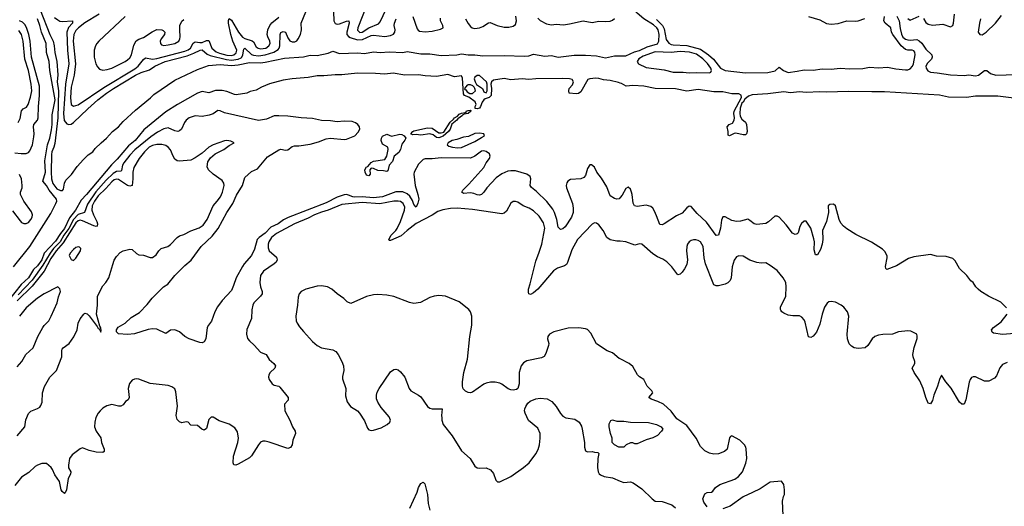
# Model space of a CAD drawing. Header units: inches. Extents: x 1771504 to 1971212, y 471788 to 643615.
# Tile 515 of 587: x 1874673 to 1883406, y 630844 to 635161. Entities that reach past the tile are written whole.
import ezdxf

# ---------------------------------------------------------------- set-up
doc = ezdxf.new("R2010")
doc.units = ezdxf.units.IN
doc.header["$MEASUREMENT"] = 0
doc.layers.add('B8673', color=7, linetype='Continuous')
doc.layers.add('B8683', color=7, linetype='Continuous')

msp = doc.modelspace()

# ---------------------------------------------------------------- linework, layer by layer
at = {"layer": 'B8673', "color": 5}
for points, elevation in [([(1877452.8, 635310), (1877458.8, 635150), (1877470, 635127.9), (1877490, 635121), (1877510, 635123.1), (1877570, 635148.6), (1877592.1, 635152.1), (1877596.4, 635130), (1877575.3, 635050), (1877575.8, 635030), (1877590, 635011.8), (1877603.3, 635003.3), (1877670, 634981.8), (1877714.2, 634985.8), (1877790, 635021.1), (1877810, 635024.6), (1877910, 635011), (1877960.4, 635019.6), (1877988.6, 635031.4), (1878000.2, 635050), (1878003.9, 635070), (1877995.3, 635110), (1877996.4, 635130), (1878012.5, 635170)], 260), ([(1877742.7, 635270), (1877670.6, 635090), (1877670, 635068.9), (1877690, 635047.5), (1877710, 635050.1), (1877770, 635087.5), (1877855.9, 635124.1), (1877870, 635140.9), (1877924.3, 635255.7)], 280), ([(1874616.9, 632970), (1874764.1, 633150), (1874950, 633442.3), (1874994.7, 633530), (1875002.4, 633550), (1874997.9, 633570), (1874933.9, 633650), (1874909.4, 633690), (1874877.6, 633730), (1874901, 633810), (1874896.4, 633910), (1874919.1, 634050), (1874940.4, 634110), (1874955, 634185), (1874960.2, 634230), (1874961.4, 634318.6), (1874986.9, 634450), (1874939.8, 634710), (1874934, 634790), (1874911.5, 634870), (1874908.7, 634950), (1874865.3, 635050), (1874852.8, 635110), (1874830.8, 635170)], 240), ([(1874855.2, 635250), (1874940.1, 635030), (1874969.4, 634970), (1874979.1, 634930), (1874983, 634870), (1875003.5, 634790), (1875010.7, 634670.7), (1875004.5, 634610), (1875018.4, 634530), (1875010.5, 634290), (1874983.3, 634063.4), (1874975, 634030), (1874957.8, 633990), (1874953.9, 633966.1), (1874950.7, 633810), (1874954, 633750), (1874967.8, 633707.8), (1875001.5, 633661.5), (1875035.3, 633644.7), (1875053.1, 633646.9), (1875060.8, 633659.2), (1875068.8, 633711.2), (1875081, 633739), (1875132.4, 633787.6), (1875182.2, 633857.8), (1875237.9, 633922.1), (1875279, 633961), (1875321, 633990), (1875342.2, 634017.8), (1875394, 634070), (1875441.7, 634110), (1875497.3, 634170), (1875548.3, 634210), (1875590, 634256.6), (1875700.8, 634359.2), (1875833.3, 634466.7), (1875862.3, 634497.7), (1876050, 634625.6), (1876250, 634720.4), (1876346.4, 634753.6), (1876450, 634762.4), (1876550, 634755.3), (1876610, 634760.5), (1876710, 634780.5), (1876810, 634779.4), (1876850, 634783.3), (1877020.7, 634819.3), (1877190, 634831.6), (1877250, 634847.1), (1877310, 634844.6), (1877410, 634863.2), (1877450, 634881.8), (1877510, 634861.6), (1877670, 634867), (1877730, 634862.2), (1877810, 634876.4), (1877870, 634870.5), (1877950, 634876.4), (1878070, 634869), (1878110, 634879), (1878230, 634857), (1878310, 634856.9), (1878410, 634843.9), (1878550, 634849.1), (1878590, 634859.1), (1878650, 634848.2), (1878710, 634848.6), (1878781.9, 634841.9), (1878970, 634842.6), (1879150, 634837.3), (1879190, 634841), (1879230, 634856.5), (1879330, 634836.6), (1879390, 634843.1), (1879450, 634829.4), (1879590, 634845.2), (1879690, 634845.3), (1879790, 634839.8), (1879870, 634823.5), (1879950, 634840.5), (1880000, 634841.1)], 240), ([(1874981.6, 635181.6), (1875010, 635158.4), (1875030, 635149.3), (1875050, 635145.1), (1875142, 635150), (1875140.2, 635130), (1875106.8, 635093.2), (1875092.1, 635050), (1875097.3, 634890), (1875109.2, 634770), (1875078.1, 634590), (1875060.9, 634330), (1875066.9, 634266.9), (1875090, 634236.5), (1875110, 634231.1), (1875130, 634235.6), (1875150, 634248.3), (1875275.7, 634370), (1875366.7, 634450), (1875444.2, 634510), (1875504.9, 634550), (1875700.7, 634670), (1875750, 634692.9), (1875824.7, 634715.3), (1875872.8, 634750), (1875963.5, 634790), (1876158.7, 634841.3), (1876216.8, 634863.2), (1876272.1, 634892.1), (1876292.5, 634892.5), (1876335.8, 634855.8), (1876362.8, 634842.8), (1876507, 634807), (1876550, 634801.3), (1876609.8, 634810), (1876636.9, 634823.1), (1876644.2, 634830), (1876651.6, 634850), (1876659.8, 634900.2), (1876670, 634908.4), (1876730, 634851.7), (1876745.6, 634845.6), (1876790, 634841.1), (1876850.2, 634849.8), (1876926.2, 634873.8), (1876964.1, 634895.9), (1876974, 634910), (1876979.7, 634930), (1876982.6, 635030), (1876990, 635046.7), (1877010, 635055.8), (1877030.3, 635050), (1877050, 634999.3), (1877070, 634974.9), (1877090, 634964.5), (1877114.1, 634965.9), (1877130, 634974.9), (1877142.8, 634990), (1877163.7, 635030), (1877171.1, 635070), (1877169.9, 635130), (1877210, 635231.5)], 260), ([(1875377.7, 635210), (1875250, 635133.1), (1875195.1, 635090), (1875170, 635064.5), (1875152.2, 635030), (1875147.1, 634970), (1875167.7, 634770), (1875155.1, 634670), (1875130, 634561.6), (1875122.4, 634470), (1875129.7, 634409.7), (1875150, 634394.2), (1875190, 634406.2), (1875419.6, 634560.4), (1875693.8, 634726.2), (1875724.3, 634750), (1875770, 634807.9), (1875790, 634823.1), (1875850, 634811.8), (1875890, 634816.1), (1876138.1, 634881.9), (1876166.2, 634893.8), (1876187.8, 634910), (1876210, 634953), (1876230, 634965.9), (1876270, 634958.8), (1876290, 634960.2), (1876330, 634977.9), (1876350, 634978), (1876377.4, 634910), (1876416.9, 634876.9), (1876444.2, 634864.2), (1876510, 634846.6), (1876550, 634844.4), (1876570.9, 634850), (1876593.1, 634866.9), (1876597.9, 634890), (1876563.5, 634970), (1876546.8, 635030), (1876525.9, 635130), (1876525, 635155), (1876530, 635172.9), (1876550, 635155.5), (1876612.9, 635050), (1876650, 635005.3), (1876670, 634993.3), (1876735, 634975), (1876745.1, 634965.1), (1876770, 634921), (1876787.3, 634907.3), (1876810, 634901.6), (1876855.4, 634910), (1876883.9, 634930), (1876893.6, 634950), (1876890.5, 634970), (1876872.5, 635010), (1876868.5, 635030), (1876874.6, 635070), (1876891.1, 635108.9), (1876910, 635133.4), (1876970, 635184.8)], 280), ([(1875607.1, 635190), (1875373.6, 634970), (1875357.8, 634950), (1875346, 634930), (1875333.6, 634890), (1875332.7, 634830), (1875349.1, 634769.1), (1875361.6, 634741.6), (1875381.9, 634721.9), (1875410, 634712.8), (1875450, 634718.5), (1875490, 634731.8), (1875608.2, 634790), (1875630, 634805), (1875650, 634823.5), (1875665.7, 634850), (1875685.6, 634934.4), (1875706.3, 634973.7), (1875730, 634988.4), (1875770, 635004.2), (1875846.7, 635053.3), (1875890, 635072.8), (1875932.4, 635072.4), (1875945.5, 635065.5), (1875959.7, 635050), (1875958, 635030), (1875928.5, 634991.5), (1875919.8, 634970), (1875920.6, 634950), (1875930, 634939.2), (1875952.3, 634932.3), (1875990, 634937.1), (1876048.2, 634950), (1876083.9, 634970), (1876093.9, 634990), (1876096, 635010), (1876091.9, 635071.9), (1876094.4, 635110), (1876110.7, 635149.3), (1876130, 635164.1)], 320), ([(1878161, 635190), (1878198.9, 635078.9), (1878206.8, 635066.8), (1878220.1, 635060.1), (1878270, 635054.2), (1878330, 635059.5), (1878403.8, 635076.2), (1878429.5, 635090), (1878425.1, 635110), (1878404.2, 635150), (1878404.6, 635175.4)], 260), ([(1878627.7, 635170), (1878650, 635127.2), (1878670, 635101.1), (1878685.3, 635090), (1878710, 635084.3), (1878751, 635089), (1878779.5, 635100.5), (1878830, 635133.4), (1878844.9, 635135.1), (1878909, 635109), (1878970, 635095.4), (1879010, 635094), (1879050, 635102.6), (1879070, 635119.6), (1879078.3, 635150), (1879072.5, 635192.5)], 260), ([(1879270, 635176), (1879290, 635154), (1879345.4, 635125.5), (1879390, 635116.3), (1879430, 635121.7), (1879496.1, 635116.1), (1879550, 635123.5), (1879670, 635150.1), (1879750, 635137), (1879810, 635146.7), (1879870, 635145.2), (1879910, 635149.4), (1879930, 635156.6), (1879948.9, 635171.1)], 260), ([(1874630, 633978.7), (1874686.3, 633973.7), (1874730, 633975.3), (1874750, 633983.8), (1874763.1, 633996.9), (1874785.4, 634050), (1874798.6, 634121.4), (1874800.8, 634150), (1874794.9, 634210), (1874798.1, 634230), (1874830, 634269.3), (1874836.7, 634290), (1874838.8, 634390), (1874849.9, 634489.9), (1874848.3, 634570), (1874778.3, 634830), (1874766.3, 634970), (1874754.2, 635030), (1874732.4, 635092.4), (1874718.7, 635118.7), (1874698.9, 635138.9), (1874672.3, 635152.3)], 260), ([(1874660.4, 634250), (1874675.6, 634284.4), (1874690, 634352.4), (1874704.7, 634370), (1874734.5, 634385.5), (1874748.2, 634410), (1874770, 634474.9), (1874779.6, 634530), (1874774.7, 634590), (1874751.4, 634710), (1874717.9, 634810), (1874704.4, 634970), (1874688.2, 635030), (1874664.6, 635064.6)], 280), ([(1880000, 634599.1), (1879984.4, 634604.4), (1879910, 634622.6), (1879850, 634627.9), (1879810, 634639.9), (1879782.7, 634642.7), (1879730, 634637.6), (1879710.9, 634629.1), (1879650, 634521), (1879630, 634505.3), (1879610, 634502.7), (1879547.6, 634510), (1879542.7, 634530), (1879545.8, 634550), (1879575.9, 634584.1), (1879584, 634610), (1879571.6, 634630), (1879550, 634637.4), (1879490, 634640.8), (1879250, 634637.8), (1879190, 634631.8), (1879130, 634637.9), (1879030, 634628.5), (1878970, 634640.7), (1878876.2, 634623.8), (1878856.4, 634610), (1878852.4, 634590), (1878857.8, 634550), (1878855.3, 634490), (1878835.8, 634470), (1878801.6, 634458.4), (1878790, 634449.9), (1878773.7, 634430), (1878761.3, 634390), (1878750, 634377.5), (1878729.9, 634369.9), (1878713.1, 634373.1), (1878713, 634390), (1878722, 634410), (1878713.4, 634433.4), (1878655.3, 634475.3), (1878618.2, 634490), (1878610, 634504), (1878601.8, 634641.8), (1878590, 634663.6), (1878530, 634654.8), (1878470, 634675.1), (1878370, 634656.7), (1878270, 634663.3), (1878210, 634672.1), (1878090, 634669.4), (1877985.8, 634685.8), (1877910, 634678.8), (1877830, 634685), (1877670, 634685.7), (1877530, 634671.1), (1877470, 634672.8), (1877370, 634663.1), (1877310, 634663), (1877231.2, 634648.8), (1877090, 634636.6), (1877010, 634624.8), (1876888.2, 634591.8), (1876817.6, 634562.4), (1876770, 634535.4), (1876716.7, 634523.3), (1876688, 634510), (1876594, 634494), (1876576.6, 634496.6), (1876510, 634525.6), (1876470, 634533.7), (1876410, 634532), (1876350, 634513.6), (1876290, 634522.7), (1876250, 634509.6), (1876071.5, 634410), (1875970, 634342.7), (1875774.6, 634185.4), (1875696.5, 634090), (1875638.2, 634041.8), (1875537.4, 633922.6), (1875486.6, 633873.4), (1875266.3, 633610), (1875218.5, 633561.5), (1875168.1, 633470), (1875116, 633404), (1875070.3, 633310), (1875034.8, 633265.2), (1874990, 633195.7), (1874890.9, 633089.1), (1874869.5, 633030), (1874830, 632979.1), (1874795.6, 632944.4), (1874752.1, 632870), (1874686.7, 632813.3), (1874572.7, 632670)], 240), ([(1880000, 633585.1), (1879990, 633572.3), (1879970, 633569.3), (1879950, 633576), (1879910, 633599.3), (1879879.7, 633679.7), (1879834, 633754), (1879793.1, 633810), (1879770, 633853.6), (1879745.5, 633874.5), (1879730, 633872.7), (1879710, 633840.9), (1879690, 633779.3), (1879677.5, 633762.5), (1879650, 633749.8), (1879556.9, 633743.1), (1879534, 633730), (1879525, 633715), (1879519.7, 633690), (1879521.6, 633670), (1879575.8, 633530), (1879582.4, 633490), (1879580.9, 633450), (1879568.5, 633410), (1879510, 633322.9), (1879490, 633307.3), (1879470, 633299.3), (1879450, 633322), (1879437.3, 633390), (1879417.4, 633450), (1879400.9, 633480.9), (1879347.5, 633547.5), (1879256.7, 633636.7), (1879211.8, 633671.8), (1879201.1, 633690), (1879205.6, 633750), (1879200.4, 633770), (1879169.5, 633790), (1879070, 633819.1), (1879030, 633821), (1879003, 633817), (1878950, 633795.1), (1878900.4, 633759.5), (1878817.1, 633670), (1878790.3, 633629.7), (1878770, 633609.6), (1878750, 633605.1), (1878730, 633607.6), (1878700.1, 633620.1), (1878670, 633625.1), (1878610, 633619.3), (1878594, 633630), (1878603.7, 633650), (1878657.4, 633702.6), (1878789.8, 633850), (1878810.8, 633890), (1878839.3, 633930), (1878846.2, 633950), (1878840.5, 633970), (1878810, 633993.3), (1878790, 633998.4), (1878770, 633994.5), (1878710.8, 633950), (1878670, 633934), (1878410, 633936.4), (1878330, 633928.1), (1878270, 633928.1), (1878250, 633920.8), (1878210, 633878.2), (1878172.1, 633810), (1878169.6, 633790), (1878181.4, 633690), (1878204.7, 633610), (1878211.6, 633570), (1878205, 633535), (1878190, 633498.4), (1878170, 633522.4), (1878157.6, 633557.6), (1878134.5, 633594.5), (1878110, 633616.3), (1878070, 633633.1), (1878010, 633633.6), (1877890, 633590.2), (1877810, 633582), (1877710, 633589.2), (1877646.7, 633586.7), (1877626.8, 633590), (1877590, 633605.5), (1877570, 633609.9), (1877550, 633608.3), (1877490, 633587.3), (1877390, 633536.5), (1877053.3, 633406.7), (1877013.6, 633386.4), (1876964.6, 633350), (1876900.3, 633319.7), (1876850, 633268.4), (1876795.8, 633230), (1876779.4, 633210), (1876754.8, 633125.2), (1876730.3, 633070), (1876664.1, 632995.9), (1876649.1, 632970.9), (1876592.4, 632870), (1876570, 632802), (1876550, 632759), (1876468.7, 632671.3), (1876427.1, 632612.9), (1876403.8, 632570), (1876374.4, 632485.6), (1876346, 632450), (1876336, 632430), (1876325.2, 632330), (1876310, 632304.7), (1876290, 632295.4), (1876270, 632296.5), (1876175.3, 632330), (1876137.2, 632350), (1876090, 632393.2), (1876050, 632409.4), (1876010, 632406), (1875970, 632376), (1875890, 632416), (1875850, 632418), (1875812.3, 632412.3), (1875690, 632375.1), (1875630, 632369), (1875550, 632374.5), (1875532, 632392), (1875531.8, 632410), (1875545.2, 632434.8), (1875608.7, 632470), (1875660.2, 632519.8), (1875736.5, 632563.5), (1875804.7, 632635.3), (1875849, 632690), (1875949.3, 632790), (1875985.8, 632814.2), (1876050, 632893), (1876138.3, 632981.7), (1876192.9, 633027.1), (1876283.5, 633150), (1876380.1, 633239.9), (1876431.7, 633308.3), (1876508.9, 633450), (1876562.7, 633530), (1876596.3, 633603.7), (1876648.5, 633690), (1876670, 633762), (1876730, 633814.4), (1876781, 633839), (1876870, 633944.4), (1876970, 634007.2), (1876990, 634011.3), (1877030, 634004.7), (1877050, 634006.5), (1877090, 634035.8), (1877110, 634040.8), (1877150, 634042.3), (1877250, 634058.3), (1877322.9, 634077.1), (1877390, 634103.1), (1877430, 634110.3), (1877550, 634098.3), (1877570, 634101.5), (1877644.7, 634130), (1877676.2, 634163.8), (1877690.9, 634190), (1877687.6, 634210), (1877671.1, 634231.1), (1877650, 634247.6), (1877623, 634257), (1877550, 634259.8), (1877490, 634255.8), (1877430, 634265.1), (1877350, 634268.3), (1877270, 634284.2), (1877170, 634289.5), (1877050, 634306.6), (1876970, 634309.6), (1876930, 634307.3), (1876862.3, 634277.7), (1876790, 634268), (1876490, 634333.6), (1876450, 634351.8), (1876430, 634354.5), (1876390, 634326.6), (1876353.6, 634313.6), (1876290, 634302.7), (1876230, 634309.6), (1876174.8, 634290), (1876150.3, 634269.7), (1876135.5, 634250), (1876109.2, 634190.8), (1876090, 634175.1), (1876076, 634170), (1876050, 634174.3), (1875990, 634201.2), (1875950, 634193.7), (1875895.7, 634164.3), (1875836.8, 634123.2), (1875693.4, 634006.6), (1875650, 633959.3), (1875596.2, 633890), (1875584.7, 633870), (1875576, 633824), (1875570, 633816.2), (1875530, 633813), (1875502, 633798), (1875441.1, 633738.9), (1875346.9, 633633.1), (1875275.1, 633524.9), (1875248.7, 633451.3), (1875190, 633431.6), (1875150.3, 633389.7), (1875108.2, 633310), (1875065.3, 633250), (1875030.4, 633190), (1874973, 633130), (1874941.8, 633090), (1874877.9, 632982.1), (1874784.6, 632850), (1874659.4, 632720.6)], 260), ([(1874651.5, 631470), (1874719.6, 631550), (1874728.6, 631611.4), (1874751.9, 631668.1), (1874771, 631689), (1874830, 631713), (1874850, 631724.9), (1874861.3, 631738.7), (1874871.1, 631768.9), (1874874, 631850), (1874892.9, 631907.1), (1874941.3, 631990), (1874998, 632050), (1875045.6, 632170), (1875046.1, 632226.1), (1875050, 632237.3), (1875059.8, 632250), (1875112.6, 632287.4), (1875153.4, 632346.6), (1875183.1, 632410), (1875191.9, 632470), (1875210, 632507.6), (1875241.5, 632550), (1875250, 632556.5), (1875270, 632551.6), (1875290, 632533), (1875360.4, 632440.4), (1875370, 632421.8), (1875378.6, 632418.6), (1875391.6, 632390), (1875395.3, 632404.7), (1875392.3, 632427.7), (1875383.5, 632443.5), (1875355, 632550), (1875361.8, 632630), (1875362.2, 632710), (1875410, 632800.3), (1875437.4, 632830), (1875463.9, 632870), (1875497.6, 632990), (1875511.8, 633028.2), (1875530, 633060.5), (1875565.2, 633094.8), (1875589.3, 633110), (1875650, 633125.7), (1875670, 633121.7), (1875710, 633086), (1875730, 633076.1), (1875770, 633071.9), (1875830, 633050.2), (1875850, 633052.8), (1875884.6, 633075.4), (1875907.8, 633110), (1875928.5, 633130), (1875986.3, 633150), (1876010, 633167.3), (1876070, 633230.2), (1876090, 633242.4), (1876130, 633254.2), (1876190, 633288.4), (1876265.9, 633314.1), (1876300.6, 633339.4), (1876336.3, 633390), (1876389.9, 633510.1), (1876425.5, 633550), (1876452.8, 633590), (1876470.6, 633630), (1876485, 633690), (1876484.1, 633710), (1876470, 633735.6), (1876388.5, 633790), (1876346.9, 633830), (1876336.2, 633856.2), (1876340.7, 633899.3), (1876364.9, 633935.1), (1876407.6, 633972.4), (1876483.6, 634010), (1876530, 634046.4), (1876575.3, 634070), (1876544.1, 634084.1), (1876510, 634089.5), (1876490, 634087.6), (1876390, 634051.9), (1876350, 634030.9), (1876290, 633978.4), (1876230, 633936.2), (1876190, 633915.6), (1876090, 633906.2), (1876070, 633909.7), (1876050, 633924.4), (1876032.7, 633950), (1876010, 634006.9), (1875990, 634030.9), (1875970, 634044.2), (1875933.4, 634053.4), (1875890, 634054.6), (1875850, 634044.9), (1875821.4, 634030), (1875779.2, 633990), (1875731.6, 633930), (1875684.7, 633850), (1875676.1, 633810), (1875676.3, 633750), (1875670.1, 633689.9), (1875650, 633683.7), (1875630, 633691.5), (1875550, 633743.5), (1875530, 633747.3), (1875510, 633739.7), (1875490, 633724.1), (1875437.1, 633662.9), (1875370, 633598.9), (1875335.6, 633550), (1875316.4, 633510), (1875312.6, 633470), (1875327.1, 633430), (1875358.3, 633370), (1875363.9, 633350), (1875359.7, 633330), (1875350, 633325.8), (1875328.9, 633331.1), (1875230, 633377.3), (1875210, 633381.3), (1875190, 633376.1), (1875170, 633359.5), (1875059.5, 633180.5), (1874995.1, 633110), (1874950, 633042.3), (1874888.5, 632931.5), (1874782.7, 632797.3), (1874650, 632667.5)], 280), ([(1874610, 633464.4), (1874676.2, 633376.2), (1874690, 633362.5), (1874710, 633351.8), (1874730, 633352), (1874750, 633362.1), (1874772.2, 633387.8), (1874782.8, 633410), (1874785.2, 633430), (1874777, 633457), (1874709, 633550), (1874678.8, 633610), (1874679.8, 633630), (1874695.2, 633670), (1874695.2, 633690), (1874688.6, 633750), (1874670, 633788.9)], 260), ([(1880000, 633195.1), (1879970, 633196.9), (1879909.6, 633209.6), (1879879.8, 633230), (1879847.9, 633290), (1879810, 633341.1), (1879790, 633356.9), (1879770, 633359.6), (1879750, 633346), (1879620.1, 633210), (1879570, 633118.3), (1879533.1, 633006.9), (1879523.6, 632990), (1879503.6, 632976.4), (1879443.5, 632956.5), (1879406.7, 632933.3), (1879270, 632771.1), (1879230, 632737.6), (1879204.5, 632724.5), (1879189.5, 632729.5), (1879184.4, 632744.4), (1879185.6, 632770), (1879201.7, 632818.3), (1879250, 633020.4), (1879281.8, 633098.2), (1879304, 633170), (1879330.4, 633310.4), (1879319.7, 633359.7), (1879279.4, 633419.4), (1879230, 633466), (1879191.8, 633490), (1879139.5, 633510), (1879090, 633542), (1879070, 633549.7), (1879050, 633548), (1879030, 633533.3), (1878990, 633461.7), (1878970, 633444.5), (1878950, 633439.3), (1878690, 633476.3), (1878552.1, 633487.9), (1878493.3, 633486.7), (1878425.8, 633474.2), (1878381.2, 633458.8), (1878330, 633426.4), (1878190, 633353), (1878109.5, 633290.5), (1878057.3, 633242.7), (1877962.7, 633202.7), (1877950, 633203.7), (1877948.2, 633208.2), (1877956.8, 633230), (1877968.5, 633250), (1878008.5, 633290), (1878021.1, 633310), (1878050, 633370.3), (1878087.3, 633470), (1878090, 633498), (1878074.7, 633530), (1878050, 633547.9), (1878030, 633552.5), (1877990, 633551.1), (1877868.1, 633528.1), (1877710, 633539.4), (1877530, 633520.6), (1877410, 633470.3), (1877350, 633453.8), (1877287.7, 633430), (1877230, 633399.7), (1877110.7, 633349.3), (1876950, 633265.4), (1876906.1, 633230), (1876882.4, 633190), (1876876.5, 633170), (1876876.1, 633136.1), (1876885.6, 633110), (1876950, 633054.4), (1876957.8, 633030), (1876946.9, 633010), (1876930, 632995.5), (1876834.3, 632930), (1876810, 632891.8), (1876802, 632830), (1876809.1, 632790), (1876823.6, 632750), (1876822.8, 632730), (1876810, 632709.7), (1876750.2, 632649.8), (1876739.6, 632630), (1876731.3, 632588.7), (1876730, 632509), (1876687, 632413), (1876685.3, 632370), (1876694, 632334), (1876710, 632312.7), (1876753.7, 632273.7), (1876810, 632210.5), (1876858, 632190), (1876885.8, 632145.8), (1876926, 632110), (1876940.5, 632090), (1876935.5, 632070), (1876895.5, 632030), (1876883, 632010), (1876880.5, 631990), (1876886, 631970), (1876911.8, 631931.8), (1876930, 631920.5), (1876970, 631910.5), (1876981.5, 631901.5), (1877053.1, 631810), (1877052.6, 631787.4), (1877022.4, 631750), (1877024.9, 631690), (1877068.7, 631608.7), (1877092.7, 631550), (1877117.6, 631510), (1877119.5, 631490), (1877095.5, 631430), (1877089.2, 631390), (1877073.8, 631366.2), (1877050, 631357.8), (1876885.5, 631414.5), (1876850, 631421.8), (1876830, 631420.9), (1876810, 631412), (1876790, 631391.1), (1876730, 631293.3), (1876710, 631273.3), (1876610, 631216.9), (1876590, 631209.7), (1876571.7, 631211.7), (1876565.3, 631230), (1876567.8, 631290), (1876607.2, 631410), (1876614.8, 631450), (1876605.7, 631505.7), (1876580.2, 631540.2), (1876530, 631572.1), (1876443.5, 631603.5), (1876390, 631636), (1876370, 631634), (1876350, 631614), (1876330, 631533.2), (1876310, 631519.6), (1876288.2, 631528.2), (1876250, 631562), (1876190, 631565.2), (1876168, 631590), (1876150, 631595.1), (1876110, 631586), (1876090, 631592.7), (1876070, 631614), (1876059.5, 631650), (1876071.9, 631731.9), (1876058.5, 631858.5), (1876047.7, 631887.7), (1876023, 631903), (1875990, 631914.7), (1875830, 631933.6), (1875730, 631971.8), (1875710, 631975.6), (1875690, 631971.6), (1875670, 631963.6), (1875645.5, 631934.5), (1875634.9, 631890), (1875643, 631810), (1875634.8, 631790), (1875610, 631772.7), (1875590, 631744.5), (1875568.5, 631731.5), (1875550, 631731.3), (1875490, 631746.9), (1875444.3, 631735.7), (1875410, 631714.7), (1875387.2, 631692.8), (1875369.2, 631670.8), (1875348.4, 631631.6), (1875338, 631590), (1875336.9, 631550), (1875351.6, 631510), (1875391.7, 631451.7), (1875398.2, 631410), (1875423.1, 631350), (1875422, 631330), (1875410, 631322.4), (1875350, 631323.5), (1875290, 631338.3), (1875230, 631364.5), (1875210, 631355.1), (1875138.4, 631301.6), (1875114.9, 631270), (1875104.7, 631210), (1875106.9, 631186.9), (1875124.9, 631150), (1875123.1, 631130), (1875101.7, 631090), (1875088.2, 630991.8), (1875077.5, 630962.5), (1875070, 630959.3), (1875050, 630976), (1875041.6, 630990), (1875024.7, 631064.7), (1874983.1, 631123.1), (1874965, 631170), (1874951.4, 631190), (1874910, 631224.4), (1874870, 631225.4), (1874830.3, 631210), (1874810, 631196.5), (1874754.2, 631145.8), (1874690, 631103.4), (1874630.9, 631029.1)], 280), ([(1874650, 632081.7), (1874691.4, 632128.6), (1874728.4, 632191.6), (1874793.3, 632250), (1874835, 632350), (1874878.2, 632430), (1874890.6, 632449.4), (1874930.5, 632489.5), (1874953.2, 632530), (1875003.9, 632650), (1875015.9, 632704.1), (1875033.3, 632750), (1875030, 632773), (1875010, 632791.5), (1874890, 632729.8), (1874830, 632690.6), (1874730, 632603.7), (1874671.7, 632530)], 320), ([(1880000, 632151.6), (1879990, 632157), (1879930, 632204.5), (1879884.7, 632224.7), (1879790, 632284.5), (1879739.1, 632379), (1879710, 632412.6), (1879690, 632419.7), (1879632.1, 632427.9), (1879536.7, 632423.3), (1879410, 632392), (1879371, 632370), (1879357.3, 632350), (1879354.8, 632330), (1879364.9, 632290), (1879363, 632270), (1879339.9, 632200.1), (1879325.3, 632174.7), (1879299.9, 632160.1), (1879170, 632134), (1879141.8, 632118.2), (1879119.5, 632090), (1879104.4, 632030), (1879103.6, 631930), (1879090.4, 631890), (1879079.1, 631880.9), (1879050, 631873.8), (1879030, 631876.5), (1879005.8, 631885.8), (1878950, 631927.1), (1878930, 631936.8), (1878890, 631945.1), (1878850, 631945.1), (1878810, 631936.4), (1878790, 631927.2), (1878690, 631857.8), (1878670, 631851.9), (1878650, 631853.1), (1878625.5, 631865.5), (1878607.5, 631887.5), (1878599.8, 631910), (1878599.4, 631950), (1878612.2, 632030), (1878645.3, 632150), (1878665.5, 632350), (1878681.8, 632450), (1878683.5, 632530), (1878671.5, 632570), (1878656.2, 632590), (1878570, 632656.9), (1878450, 632709.7), (1878390, 632715.1), (1878350, 632709.7), (1878310, 632696), (1878226.5, 632653.5), (1878170, 632643.1), (1878130, 632650.9), (1877990, 632706.6), (1877930, 632718.9), (1877850, 632723.5), (1877810, 632720.4), (1877750, 632706.6), (1877610, 632644), (1877577.6, 632657.6), (1877546.9, 632686.9), (1877488.2, 632728.2), (1877441.2, 632770), (1877402, 632790), (1877350, 632801.6), (1877310, 632798), (1877210, 632769.7), (1877170, 632749.7), (1877151.1, 632728.9), (1877141.7, 632698.3), (1877137.6, 632630), (1877121.6, 632530), (1877125.7, 632490), (1877134.3, 632470), (1877155.4, 632435.4), (1877190, 632393.7), (1877270, 632307.2), (1877310, 632272.3), (1877350, 632249.3), (1877450, 632233.8), (1877476.5, 632216.5), (1877496.9, 632190), (1877530.3, 632130), (1877546, 632090), (1877547.8, 632050), (1877536.2, 631996.2), (1877536.3, 631976.3), (1877565.8, 631890), (1877563.7, 631823.7), (1877576.1, 631770), (1877607.4, 631730), (1877670, 631690.3), (1877687.9, 631670), (1877730, 631601.6), (1877756.3, 631536.3), (1877770, 631521.6), (1877790, 631517.9), (1877810, 631520.3), (1877879, 631541), (1877931.1, 631568.9), (1877956.2, 631590), (1877960.7, 631610), (1877950, 631637.4), (1877880.2, 631720.2), (1877848.3, 631768.3), (1877837.7, 631797.7), (1877836.5, 631830), (1877843.8, 631856.2), (1877861.4, 631890), (1877962.5, 632037.5), (1877990, 632057.2), (1878010, 632060.2), (1878030, 632054.2), (1878050, 632036.9), (1878090, 631988.7), (1878127.9, 631890), (1878141.3, 631870), (1878210, 631831.2), (1878230, 631814.7), (1878290, 631729.1), (1878310, 631714), (1878330, 631708.2), (1878421, 631710), (1878413.4, 631650), (1878418, 631630), (1878416.3, 631610), (1878430.2, 631570), (1878509.6, 631469.6), (1878590, 631335.3), (1878667.8, 631267.8), (1878710, 631201.3), (1878730, 631186.3), (1878750, 631182.8), (1878810, 631186), (1878849.2, 631169.2), (1878876.1, 631136.1), (1878896.7, 631076.7), (1878910, 631062), (1878930, 631062.4), (1879030, 631109.1), (1879142.7, 631190), (1879190.9, 631230), (1879250.8, 631310), (1879271.2, 631348.8), (1879284, 631390), (1879289.8, 631450), (1879288, 631490), (1879270, 631536.9), (1879186.3, 631606.3), (1879155.1, 631670), (1879149.6, 631690), (1879153.3, 631710), (1879160.7, 631730), (1879180.4, 631759.6), (1879202, 631778), (1879250, 631798), (1879290, 631804), (1879350, 631798.8), (1879393.4, 631773.4), (1879430.2, 631730.2), (1879470, 631668), (1879490, 631644.9), (1879518, 631630), (1879596.5, 631616.5), (1879634.9, 631590), (1879654.6, 631554.6), (1879662.4, 631530), (1879681.3, 631410), (1879682, 631370), (1879690, 631336), (1879710, 631326.8), (1879749.4, 631330.6), (1879770, 631324), (1879802, 631322), (1879810, 631314), (1879802, 631270), (1879797, 631190), (1879804.4, 631150), (1879813.3, 631133.3), (1879824, 631124), (1879858, 631110), (1879930, 631095.6), (1880000, 631068.2)], 320), ([(1880000, 631369.6), (1879986, 631370), (1879948, 631390), (1879929.3, 631409.3), (1879926.6, 631450), (1879913.2, 631490), (1879902, 631550), (1879902.5, 631577.5), (1879914.6, 631605.4), (1879930, 631611.3), (1879970, 631598.8), (1880000, 631599.7)], 320), ([(1878132, 630828), (1878196.8, 630970), (1878210, 631010.7), (1878230, 631047.3), (1878250, 631058.8), (1878264.9, 631044.9), (1878270, 631032), (1878288.9, 630950), (1878294.7, 630870), (1878310.2, 630810.2)], 280)]:
    msp.add_lwpolyline(points, dxfattribs=dict(at, elevation=elevation))
for points, elevation in [([(1878730, 634666), (1878709.3, 634650.7), (1878704.1, 634635.9), (1878711.3, 634610), (1878725.9, 634585.9), (1878776.3, 634550), (1878790, 634522.3), (1878810, 634512), (1878818.6, 634530), (1878820.5, 634590), (1878813, 634610), (1878750, 634665.4)], 240), ([(1878650, 634584.2), (1878640.6, 634579.4), (1878618, 634550), (1878622.4, 634542.4), (1878630, 634538.9), (1878640.9, 634520.9), (1878665.6, 634505.6), (1878690, 634506.4), (1878714.2, 634530), (1878710.5, 634550.5), (1878702.9, 634562.9), (1878693.1, 634573.1), (1878670, 634583.5)], 240), ([(1878390, 634112.5), (1878370, 634116.4), (1878339.9, 634139.9), (1878310, 634148.4), (1878230, 634136.8), (1878190, 634141.8), (1878159.7, 634139.7), (1878144.6, 634144.6), (1878141.6, 634150), (1878158.9, 634170), (1878170, 634175.5), (1878290, 634201), (1878330, 634197.4), (1878390, 634158.1), (1878410, 634156.2), (1878435.8, 634164.2), (1878490, 634253.4), (1878521.7, 634278.3), (1878529.8, 634290), (1878555.3, 634304.7), (1878570, 634323.6), (1878590, 634333.2), (1878623, 634337), (1878634.5, 634345.5), (1878634.3, 634350), (1878650, 634357), (1878670, 634358.4), (1878674.9, 634354.9), (1878674.9, 634350), (1878650, 634328.6), (1878616.5, 634323.5), (1878603.4, 634316.6), (1878600.3, 634310), (1878557.7, 634282.3), (1878548.7, 634270), (1878505.3, 634234.7), (1878490, 634188.6), (1878476.3, 634170), (1878430, 634127.5)], 240), ([(1877970, 634127.7), (1878044.7, 634144.7), (1878061.7, 634141.7), (1878084.4, 634130), (1878097.1, 634110), (1878088.4, 634091.6), (1878062, 634058), (1878051, 634009), (1878036, 633984), (1877994.7, 633950), (1877978.3, 633901.7), (1877950.4, 633870), (1877939.1, 633820.9), (1877930, 633814), (1877901.1, 633821.1), (1877850, 633823.5), (1877810, 633842.4), (1877790, 633844.5), (1877778.4, 633830), (1877780.7, 633790), (1877770, 633777.2), (1877750, 633782.7), (1877737.4, 633810), (1877734, 633830), (1877750, 633856.5), (1877760.1, 633859.9), (1877790, 633895.6), (1877810, 633906.4), (1877910, 633922), (1877929.8, 633950.2), (1877939.6, 634010), (1877938, 634030), (1877890, 634058), (1877880.3, 634090), (1877881.8, 634110), (1877890, 634128.2), (1877930, 634144.9)], 240), ([(1878750, 634154.7), (1878710, 634152), (1878655, 634125), (1878610, 634118.4), (1878550, 634097), (1878508.5, 634090), (1878472.6, 634070), (1878464, 634050), (1878478.5, 634038.5), (1878510.9, 634029.1), (1878556.2, 634023.8), (1878590, 634027), (1878710, 634081.6), (1878770, 634114.8), (1878794, 634130), (1878788.9, 634148.9)], 260), ([(1875190, 633145.6), (1875170, 633139.7), (1875150, 633124), (1875120.8, 633090), (1875110.3, 633070), (1875130, 633035.3), (1875150, 633026.4), (1875170, 633044.9), (1875211.5, 633110), (1875214, 633130), (1875202.5, 633142.5)], 320)]:
    msp.add_lwpolyline(points, close=True, dxfattribs=dict(at, elevation=elevation))
at = {"layer": 'B8683', "color": 5}
for points, elevation in [([(1880000, 634841.1), (1880050, 634841.7), (1880124.8, 634875.2), (1880170.7, 634889.3), (1880238.3, 634921.7), (1880330, 634946.6), (1880342.3, 634970), (1880345.3, 635030), (1880336.7, 635070), (1880323.2, 635090), (1880294.7, 635114.7), (1880207.4, 635167.4), (1880150, 635217.9), (1880126.4, 635246.4), (1880096.7, 635296.7), (1880045, 635345), (1880031.1, 635431.1), (1880001.7, 635501.7), (1880000, 635503.7)], 240), ([(1880321.9, 635161.9), (1880375.4, 635110), (1880390, 635081.3), (1880406.8, 634986.8), (1880430, 634952.7), (1880450, 634941.1), (1880470, 634937.9), (1880590, 634931.4), (1880710, 634898.3), (1880783.3, 634850), (1880825.7, 634810), (1880890, 634730.1), (1880929.3, 634709.3), (1881110, 634688.7), (1881310, 634693.6), (1881374, 634706), (1881410, 634739.3), (1881446.7, 634710), (1881490, 634692.8), (1881570, 634703.2), (1881630, 634717.1), (1881710, 634713.1), (1881790, 634724), (1881870, 634722.5), (1881950, 634731.3), (1882034.9, 634725.1), (1882151.8, 634728.2), (1882210, 634740.2), (1882290, 634735.5), (1882370, 634739.8), (1882445.3, 634725.3), (1882530, 634716.6), (1882550, 634717.6), (1882570, 634725.1), (1882592, 634748), (1882600.4, 634770), (1882614.5, 634850), (1882613.1, 634873.1), (1882603.7, 634883.7), (1882590, 634889.8), (1882550, 634890.6), (1882530, 634896.7), (1882489.9, 634930), (1882417.2, 635030), (1882406.8, 635050), (1882398.7, 635090), (1882349, 635129), (1882336.2, 635150), (1882343, 635190)], 240), ([(1881669.6, 635189.6), (1881770, 635159.1), (1881828.5, 635128.5), (1881870, 635122.9), (1881932.3, 635127.7), (1882010, 635151.1), (1882090, 635147.1), (1882110, 635150.2), (1882168.5, 635171.5)], 260), ([(1882453.4, 635193.4), (1882474.6, 635150), (1882482, 635082), (1882493.6, 635033.6), (1882506.7, 635006.7), (1882530, 634989.2), (1882550, 634982.2), (1882570, 634979.2), (1882630, 634984), (1882650, 634974.6), (1882673.8, 634953.8), (1882710, 634900.9), (1882762.6, 634850), (1882766.3, 634830), (1882759, 634810), (1882724.3, 634775.7), (1882710.1, 634750), (1882711.9, 634730), (1882727.5, 634707.5), (1882750, 634694.8), (1882810, 634690.8), (1882930, 634670.5), (1883050, 634666.8), (1883092.3, 634672.3), (1883150, 634662.5), (1883176.8, 634670), (1883230, 634709.2), (1883250, 634711.5), (1883284.4, 634684.4), (1883330, 634668.7), (1883513.6, 634673.6)], 240), ([(1882550.9, 635170.9), (1882570, 635155.8), (1882650, 635192.2)], 260), ([(1882690, 635170.4), (1882710, 635135.3), (1882730, 635120.2), (1882770, 635114), (1882861.3, 635121.3), (1882930, 635098), (1882949.5, 635110), (1882956.8, 635130), (1882963.9, 635210)], 260), ([(1883194.9, 635170), (1883185.7, 635130), (1883173, 635050), (1883189, 635029), (1883210, 635027), (1883244.5, 635050), (1883327.8, 635130), (1883380.6, 635199.4)], 260), ([(1883611.1, 634451.1), (1883350, 634482.6), (1883150, 634482.1), (1883072, 634472), (1882910, 634472.6), (1882830, 634490.5), (1882341.9, 634521.9), (1882230, 634519.9), (1882025.2, 634525.2), (1881830, 634517.6), (1881770, 634521.3), (1881650, 634515.7), (1881590, 634520.5), (1881510, 634513.3), (1881450, 634521.2), (1881310, 634502.3), (1881170, 634494), (1881136.6, 634483.4), (1881104.9, 634455.1), (1881090, 634430.7), (1881078.8, 634421.2), (1881064, 634376), (1881059, 634330), (1881064.5, 634304.5), (1881078.9, 634278.9), (1881110.8, 634250.7), (1881120.6, 634230), (1881123.9, 634170), (1881119.2, 634150), (1881110, 634139.7), (1881090, 634139.5), (1881026.2, 634153.8), (1881009, 634151), (1880969.7, 634129.7), (1880957.7, 634137.7), (1880957.1, 634170), (1880947.5, 634210), (1880966.9, 634230), (1880995.4, 634244.6), (1881009.2, 634270), (1881012.6, 634290), (1881007, 634330), (1881010.5, 634350), (1881074.5, 634470), (1881072.4, 634492.4), (1881050, 634504.2), (1880990, 634504.6), (1880910, 634520.9), (1880830, 634519.8), (1880690, 634542.4), (1880590, 634527.3), (1880490, 634548.1), (1880308.1, 634551.9), (1880210, 634570), (1880110, 634575.9), (1880051.6, 634571.6), (1880010, 634595.8), (1880000, 634599.1)], 240), ([(1883424.5, 632604.5), (1883375.1, 632655.1), (1883267, 632710), (1883199, 632750), (1883174, 632770), (1883152.1, 632792.1), (1883129.6, 632829.6), (1883110, 632846), (1883073, 632893), (1883010, 632954), (1882970, 633022), (1882950, 633044), (1882890, 633060.9), (1882804.1, 633064.1), (1882750, 633077), (1882603.6, 633056.4), (1882556.4, 633043.6), (1882450, 632977.2), (1882365.2, 632945.2), (1882354.6, 632954.6), (1882353.2, 632973.2), (1882367.8, 633050), (1882366.2, 633066.2), (1882344.9, 633104.9), (1882324.7, 633124.7), (1882227.3, 633187.3), (1882090, 633254.7), (1882010, 633306), (1881980.7, 633330), (1881957.5, 633357.5), (1881940.5, 633390), (1881910, 633509.2), (1881890, 633523.7), (1881857.3, 633522.7), (1881842.8, 633510), (1881845.3, 633450), (1881827.9, 633370), (1881793.8, 633290), (1881795.2, 633210), (1881790, 633168.7), (1881776.3, 633123.7), (1881750, 633075.3), (1881730, 633075.3), (1881720.4, 633120.4), (1881723.1, 633190), (1881717.8, 633217.8), (1881690, 633312.7), (1881650, 633375.1), (1881630, 633373.6), (1881606.8, 633353.2), (1881593.6, 633326.4), (1881577, 633270), (1881570, 633260.7), (1881550, 633256.3), (1881527.4, 633267.4), (1881470, 633342), (1881410, 633409.2), (1881390, 633419), (1881370, 633419), (1881313.1, 633366.9), (1881290, 633351.8), (1881210, 633343.6), (1881186, 633350), (1881150, 633381.2), (1881130, 633392.7), (1881065.7, 633374.3), (1881030, 633369.7), (1880990, 633378.7), (1880930, 633412.3), (1880910, 633413.2), (1880897.4, 633382.6), (1880889.1, 633310.9), (1880870, 633248.7), (1880850, 633246), (1880764.9, 633364.9), (1880681.7, 633441.6), (1880630, 633502.9), (1880610, 633507), (1880590, 633492.7), (1880550, 633446), (1880499.9, 633420.1), (1880390, 633349.2), (1880370, 633341.2), (1880350, 633344), (1880322.4, 633422.4), (1880302.9, 633462.9), (1880287.3, 633490), (1880270, 633504.2), (1880230, 633516.8), (1880150, 633505.4), (1880126, 633510), (1880112.7, 633532.7), (1880106, 633610), (1880100.4, 633630), (1880090, 633657), (1880070, 633676), (1880050, 633663.7), (1880015.3, 633604.7), (1880000, 633585.1)], 260), ([(1883430, 632119.5), (1883390, 632102), (1883367.3, 632072.7), (1883336.8, 632003.2), (1883318, 631982), (1883270, 631954.5), (1883230, 631955.1), (1883150, 631992), (1883130, 631992.7), (1883114, 631986), (1883102.8, 631970), (1883094.6, 631945.4), (1883066, 631790), (1883050, 631749.2), (1883030, 631749.4), (1883010, 631767), (1882933.7, 631893.7), (1882887.3, 631950), (1882850, 632008), (1882830.5, 631969.5), (1882814.9, 631910), (1882780.3, 631830), (1882770, 631784), (1882750, 631754), (1882730, 631759), (1882710, 631808.7), (1882686.9, 631890), (1882657.7, 631957.7), (1882607, 632030), (1882589.4, 632070), (1882611.8, 632110), (1882611.3, 632130), (1882596.4, 632170), (1882595.1, 632190), (1882606.8, 632253.2), (1882631.8, 632331.8), (1882634.2, 632354.2), (1882628.7, 632370), (1882578, 632398), (1882550, 632402), (1882468.5, 632391.5), (1882414, 632370), (1882329.5, 632369.5), (1882290, 632363.6), (1882257.3, 632350), (1882232.7, 632330), (1882195.8, 632270), (1882171.2, 632248.8), (1882110, 632243.1), (1882073.2, 632250), (1882050, 632264.7), (1882030, 632285.6), (1882016.4, 632330), (1882010.9, 632370), (1882026.3, 632530), (1882015.1, 632570), (1881983.6, 632610), (1881957.6, 632630), (1881910, 632654.7), (1881870, 632661.7), (1881850, 632658.3), (1881833.9, 632646.1), (1881811.5, 632610), (1881790.2, 632550), (1881770, 632459.3), (1881739.5, 632390), (1881710, 632354), (1881690, 632342), (1881670, 632349.2), (1881639.1, 632479.1), (1881630, 632499.6), (1881610, 632523), (1881590, 632534.7), (1881530, 632533.5), (1881490, 632540.4), (1881450, 632556.9), (1881432, 632570), (1881423.3, 632583.3), (1881419.6, 632590), (1881421.6, 632610), (1881467.6, 632710), (1881472.6, 632790), (1881467.1, 632830), (1881445.7, 632870), (1881390, 632937.4), (1881330, 632981.6), (1881290, 633002.9), (1881250, 633001.3), (1881210, 633006.9), (1881147.7, 633027.7), (1881090, 633062.9), (1881050, 633067), (1881030, 633056.2), (1881010, 633029.2), (1880993.4, 632970), (1880984.2, 632870), (1880973.8, 632846.2), (1880954.1, 632825.9), (1880930, 632815), (1880870, 632800.2), (1880850, 632801.6), (1880830, 632809.9), (1880822.9, 632822.9), (1880755.8, 632995.8), (1880743.4, 633050), (1880735.8, 633150), (1880710, 633189.6), (1880690, 633203.1), (1880670, 633209.7), (1880650, 633209.7), (1880630, 633203.5), (1880610.4, 633190), (1880596.5, 633170), (1880589.2, 633150), (1880586.2, 633110), (1880595.6, 633030), (1880589.1, 632990), (1880570.2, 632950), (1880550, 632922), (1880530, 632902.4), (1880510, 632898.4), (1880457.7, 632970), (1880412.8, 633012.8), (1880377.4, 633037.4), (1880330, 633058.6), (1880290, 633083.2), (1880190, 633169.8), (1880170, 633173), (1880130, 633162.2), (1880050, 633192), (1880000, 633195.1)], 280), ([(1883496.6, 632376.6), (1883390, 632368), (1883310, 632380.9), (1883297.2, 632390), (1883292.7, 632410), (1883309.7, 632430.3), (1883379.5, 632480.5), (1883430, 632548.2)], 260), ([(1880770, 630841.2), (1880741.6, 630881.6), (1880732.3, 630910), (1880750, 630954.8), (1880770, 630966.8), (1880810, 630971), (1880822, 630978), (1880845.2, 631010), (1880882.8, 631037.2), (1881014.9, 631085.1), (1881049.3, 631110), (1881084, 631150), (1881112.5, 631227.5), (1881121.2, 631270), (1881115.1, 631355.1), (1881112.7, 631370), (1881101.2, 631390), (1881059, 631430), (1880990, 631468.7), (1880976.9, 631463.1), (1880967.3, 631452.7), (1880948.1, 631351.9), (1880922.8, 631330), (1880870, 631311.3), (1880830, 631308.2), (1880790, 631314.7), (1880750, 631337.6), (1880710, 631375.1), (1880674, 631450), (1880590, 631561.6), (1880501.4, 631621.4), (1880450, 631689.2), (1880384, 631750), (1880334.2, 631774.1), (1880274.5, 631794.5), (1880254, 631810), (1880289.2, 631850), (1880279.3, 631870), (1880239.3, 631910), (1880209.5, 631970), (1880170, 631994.2), (1880151.7, 632011.7), (1880110, 632083.7), (1880077.2, 632110), (1880000, 632151.6)], 320), ([(1880000, 631599.7), (1880030, 631600.7), (1880090, 631590.5), (1880250, 631587.3), (1880322, 631570), (1880362, 631550), (1880378, 631530), (1880366, 631510), (1880330, 631474), (1880290, 631453.2), (1880230, 631433.2), (1880150, 631398), (1880130, 631398), (1880110, 631408), (1880090, 631408), (1880051.1, 631388.9), (1880030, 631368.7), (1880000, 631369.6)], 320), ([(1880000, 631068.2), (1880030, 631056.5), (1880090, 631061.7), (1880113.7, 631053.7), (1880190, 631000.4), (1880282.4, 630910), (1880310, 630890.4), (1880370, 630886.7), (1880457.4, 630857.4), (1880490.7, 630830)], 320), ([(1881443.9, 630763.9), (1881438.4, 630890), (1881447, 630930), (1881456, 630950), (1881456, 630990), (1881450, 631038), (1881430, 631068.7), (1881330, 631059), (1881239.2, 631000.8), (1881173.8, 630966.2), (1881090.4, 630929.7), (1880974.2, 630845.8), (1880910, 630820.9)], 320)]:
    msp.add_lwpolyline(points, dxfattribs=dict(at, elevation=elevation))
at = {"layer": 'B8683', "color": 5, "elevation": 240}
msp.add_lwpolyline([(1880530, 634880.1), (1880450.9, 634870.9), (1880310, 634877), (1880202.4, 634837.6), (1880165, 634815), (1880149.4, 634790), (1880162.2, 634770), (1880230, 634737.9), (1880390, 634717.1), (1880470, 634696.8), (1880556.7, 634696.7), (1880610, 634689.5), (1880673.1, 634693.1), (1880790, 634688.8), (1880803.4, 634696.6), (1880809.8, 634710), (1880803.6, 634730), (1880773.2, 634773.2), (1880732.8, 634812.8), (1880676.6, 634856.6), (1880613.6, 634873.6)], close=True, dxfattribs=at)

doc.saveas('drawing.dxf')
